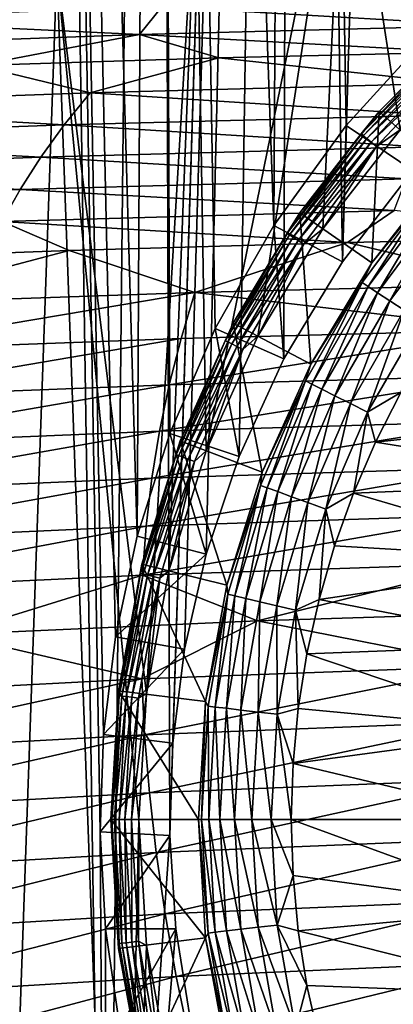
# Model space of a CAD drawing. Header units: metres. Extents: x -150 to 310, y -128 to 84.
# Tile 424 of 465: x 237.52 to 241.54, y 40.11 to 50.71. Entities that reach past the tile are written whole.
import ezdxf

# ---------------------------------------------------------------- set-up
doc = ezdxf.new("R2010")
doc.units = ezdxf.units.M
doc.layers.add('solid_26009703_SW0001_01', color=7, linetype='CONTINUOUS')

msp = doc.modelspace()

# ---------------------------------------------------------------- linework, layer by layer
at = {"layer": 'solid_26009703_SW0001_01'}
for points in [[(237.226669, 32.099998, 11.217721), (237.657089, 84.099998, 11.689745), (236.466843, 84.099998, 10.287792)], [(237.226669, 32.099998, -11.217721), (236.466843, 84.099998, -10.287792), (237.657089, 84.099998, -11.689745)], [(238.44928, 32.099998, 12.473018), (237.657089, 84.099998, 11.689745), (237.226669, 32.099998, 11.217721)], [(237.226669, 32.099998, -11.217721), (237.657089, 84.099998, -11.689745), (238.44928, 32.099998, -12.473018)], [(238.781494, 45.152454, 12.772822), (238.995682, 84.099998, 12.957369), (237.657089, 84.099998, 11.689745)], [(238.385468, 41.969818, 12.413801), (237.657089, 84.099998, 11.689745), (238.44928, 32.099998, 12.473018)], [(238.54866, 44.069912, 12.564504), (238.781494, 45.152454, 12.772822), (237.657089, 84.099998, 11.689745)], [(238.418976, 43.015354, 12.445072), (238.54866, 44.069912, 12.564504), (237.657089, 84.099998, 11.689745)], [(238.385468, 41.969818, 12.413801), (238.418976, 43.015354, 12.445072), (237.657089, 84.099998, 11.689745)], [(238.44928, 32.099998, -12.473018), (237.657089, 84.099998, -11.689745), (238.995682, 84.099998, -12.957369)], [(239.13504, 41.92757, -13.074885), (238.44928, 32.099998, -12.473018), (238.995682, 84.099998, -12.957369)], [(238.781494, 45.152454, 12.772822), (239.134201, 46.256157, 13.074194), (238.995682, 84.099998, 12.957369)], [(240.254623, 48.498405, 13.92938), (240.458694, 84.099998, 14.069586), (238.995682, 84.099998, 12.957369)], [(239.624725, 47.388805, 13.466767), (240.254623, 48.498405, 13.92938), (238.995682, 84.099998, 12.957369)], [(239.134201, 46.256157, 13.074194), (239.624725, 47.388805, 13.466767), (238.995682, 84.099998, 12.957369)], [(239.13504, 41.92757, -13.074885), (238.995682, 84.099998, -12.957369), (240.458694, 84.099998, -14.069586)], [(239.165955, 42.924473, -13.100519), (239.13504, 41.92757, -13.074885), (240.458694, 84.099998, -14.069586)], [(239.294235, 43.935467, -13.205546), (239.165955, 42.924473, -13.100519), (240.458694, 84.099998, -14.069586)], [(239.526749, 44.960007, -13.390701), (239.294235, 43.935467, -13.205546), (240.458694, 84.099998, -14.069586)], [(239.881561, 46.009544, -13.660788), (239.526749, 44.960007, -13.390701), (240.458694, 84.099998, -14.069586)], [(240.364746, 47.061981, -14.00578), (239.881561, 46.009544, -13.660788), (240.458694, 84.099998, -14.069586)], [(240.254623, 48.498405, 13.92938), (241.034698, 49.575924, 14.443797), (240.458694, 84.099998, 14.069586)], [(240.995743, 48.106419, -14.419549), (240.364746, 47.061981, -14.00578), (240.458694, 84.099998, -14.069586)], [(241.921249, 50.54818, 14.95773), (242.038635, 84.099998, 15.020418), (240.458694, 84.099998, 14.069586)], [(241.034698, 49.575924, 14.443797), (241.921249, 50.54818, 14.95773), (240.458694, 84.099998, 14.069586)], [(240.995743, 48.106419, -14.419549), (240.458694, 84.099998, -14.069586), (242.038635, 84.099998, -15.020418)], [(241.751877, 49.091465, -14.865012), (240.995743, 48.106419, -14.419549), (242.038635, 84.099998, -15.020418)], [(241.02095, 53.39463, 20), (242.704834, 54.211952, 20), (241.617172, 49.527489, 20)], [(239.42186, 52.408722, 20), (241.02095, 53.39463, 20), (239.527969, 46.071949, 20)], [(241.02095, 53.39463, 20), (240.083435, 47.305344, 20), (239.527969, 46.071949, 20)], [(241.02095, 53.39463, 20), (240.78212, 48.461334, 20), (240.083435, 47.305344, 20)], [(241.02095, 53.39463, 20), (241.617172, 49.527489, 20), (240.78212, 48.461334, 20)], [(237.91925, 51.259144, 20), (239.42186, 52.408722, 20), (238.882263, 43.453545, 20)], [(239.42186, 52.408722, 20), (239.125443, 44.779343, 20), (238.882263, 43.453545, 20)], [(239.42186, 52.408722, 20), (239.527969, 46.071949, 20), (239.125443, 44.779343, 20)], [(236.541367, 49.969318, 20), (237.91925, 51.259144, 20), (237.301361, 33.821472, 20)], [(237.512634, 51.123127, 20.014759), (237.91925, 51.259144, 20), (236.541367, 49.969318, 20)], [(237.91925, 51.259144, 20), (238.59613, 32.629078, 20), (237.301361, 33.821472, 20)], [(238.882263, 43.453545, 20), (238.800003, 42.099998, 20), (237.91925, 51.259144, 20)], [(237.91925, 51.259144, 20), (238.800003, 42.099998, 20), (238.59613, 32.629078, 20)], [(242.698868, 50.952301, 169.559036), (239.047943, 50.853508, 169.149002), (242.539856, 50.651466, 171.175507)], [(239.047943, 50.853508, 169.149002), (235.396606, 50.715168, 168.574875), (238.809677, 50.553551, 170.752548)], [(239.047943, 50.853508, 169.149002), (238.809677, 50.553551, 170.752548), (242.539856, 50.651466, 171.175507)], [(235.396606, 50.715168, 168.574875), (235.079361, 50.416451, 170.16037), (238.809677, 50.553551, 170.752548)], [(242.374084, 50.707874, 19.700001), (242.37413, 50.707905, 18), (241.39209, 49.725876, 18)], [(242.098785, 49.099869, -9.0349), (241.39209, 49.725876, 18), (242.37413, 50.707905, 18)], [(241.39212, 49.72591, 19.700001), (242.374084, 50.707874, 19.700001), (241.39209, 49.725876, 18)], [(242.115173, 50.45742, 19.777342), (242.374084, 50.707874, 19.700001), (241.39212, 49.72591, 19.700001)], [(242.539856, 50.651466, 171.175507), (238.809677, 50.553551, 170.752548), (242.26503, 50.365402, 172.656036)], [(238.809677, 50.553551, 170.752548), (235.079361, 50.416451, 170.16037), (237.058289, 50.219437, 172.015839)], [(238.809677, 50.553551, 170.752548), (237.058289, 50.219437, 172.015839), (239.66481, 50.301697, 172.376633)], [(238.809677, 50.553551, 170.752548), (239.66481, 50.301697, 172.376633), (242.26503, 50.365402, 172.656036)], [(241.751877, 49.091465, -14.865012), (241.921249, 50.54818, 14.95773), (241.034698, 49.575924, 14.443797)], [(242.184601, 50.028896, 174.412796), (242.26503, 50.365402, 172.656036), (239.66481, 50.301697, 172.376633)], [(241.198257, 49.485538, 19.777342), (242.115173, 50.45742, 19.777342), (241.39212, 49.72591, 19.700001)], [(242.135727, 50.435646, 19.849796), (242.115173, 50.45742, 19.777342), (241.198257, 49.485538, 19.777342)], [(241.221191, 49.466297, 19.849796), (242.135727, 50.435646, 19.849796), (241.198257, 49.485538, 19.777342)], [(242.168442, 50.400967, 19.912022), (242.135727, 50.435646, 19.849796), (241.221191, 49.466297, 19.849796)], [(241.257721, 49.43565, 19.912022), (242.168442, 50.400967, 19.912022), (241.221191, 49.466297, 19.849796)], [(242.211105, 50.35574, 19.959768), (242.168442, 50.400967, 19.912022), (241.257721, 49.43565, 19.912022)], [(238.277328, 49.927586, 173.984894), (239.66481, 50.301697, 172.376633), (237.058289, 50.219437, 172.015839)], [(238.277328, 49.927586, 173.984894), (242.184601, 50.028896, 174.412796), (239.66481, 50.301697, 172.376633)], [(241.305344, 49.395683, 19.959768), (242.211105, 50.35574, 19.959768), (241.257721, 49.43565, 19.912022)], [(241.305344, 49.395683, 19.959768), (242.260803, 50.303062, 19.989779), (242.211105, 50.35574, 19.959768)], [(241.305344, 49.395683, 19.959768), (241.360825, 49.349133, 19.989779), (242.260803, 50.303062, 19.989779)], [(241.617172, 49.527489, 20), (242.260803, 50.303062, 19.989779), (241.360825, 49.349133, 19.989779)], [(234.370529, 49.785786, 173.385803), (238.277328, 49.927586, 173.984894), (237.058289, 50.219437, 172.015839)], [(241.998291, 49.686729, 176.137833), (242.184601, 50.028896, 174.412796), (238.277328, 49.927586, 173.984894)], [(237.998154, 49.581814, 175.716003), (238.277328, 49.927586, 173.984894), (234.370529, 49.785786, 173.385803)], [(237.998154, 49.581814, 175.716003), (241.998291, 49.686729, 176.137833), (238.277328, 49.927586, 173.984894)], [(233.998825, 49.43499, 175.125427), (237.998154, 49.581814, 175.716003), (234.370529, 49.785786, 173.385803)], [(240.53569, 48.632744, 19.700001), (241.39209, 49.725876, 18), (240.535614, 48.632648, 18)], [(241.312653, 48.096447, -9.0349), (240.535614, 48.632648, 18), (241.39209, 49.725876, 18)], [(240.53569, 48.632744, 19.700001), (241.39212, 49.72591, 19.700001), (241.39209, 49.725876, 18)], [(241.198257, 49.485538, 19.777342), (241.39212, 49.72591, 19.700001), (240.53569, 48.632744, 19.700001)], [(242.098785, 49.099869, -9.0349), (241.312653, 48.096447, -9.0349), (241.39209, 49.725876, 18)], [(241.82988, 49.343307, 177.83519), (241.998291, 49.686729, 176.137833), (237.998154, 49.581814, 175.716003)], [(237.745819, 49.23428, 177.422684), (237.998154, 49.581814, 175.716003), (233.998825, 49.43499, 175.125427)], [(237.745819, 49.23428, 177.422684), (241.82988, 49.343307, 177.83519), (237.998154, 49.581814, 175.716003)], [(240.995743, 48.106419, -14.419549), (241.034698, 49.575924, 14.443797), (240.254623, 48.498405, 13.92938)], [(240.78212, 48.461334, 20), (241.617172, 49.527489, 20), (241.360825, 49.349133, 19.989779)], [(241.751877, 49.091465, -14.865012), (241.034698, 49.575924, 14.443797), (240.995743, 48.106419, -14.419549)], [(233.662872, 49.081726, 176.845184), (237.745819, 49.23428, 177.422684), (233.998825, 49.43499, 175.125427)], [(240.40036, 48.41378, 19.777342), (241.198257, 49.485538, 19.777342), (240.53569, 48.632744, 19.700001)], [(241.221191, 49.466297, 19.849796), (241.198257, 49.485538, 19.777342), (240.40036, 48.41378, 19.777342)], [(240.425369, 48.397331, 19.849796), (241.221191, 49.466297, 19.849796), (240.40036, 48.41378, 19.777342)], [(241.257721, 49.43565, 19.912022), (241.221191, 49.466297, 19.849796), (240.425369, 48.397331, 19.849796)], [(240.46521, 48.371132, 19.912022), (241.257721, 49.43565, 19.912022), (240.425369, 48.397331, 19.849796)], [(241.305344, 49.395683, 19.959768), (241.257721, 49.43565, 19.912022), (240.46521, 48.371132, 19.912022)], [(241.680634, 49.00016, 179.499496), (241.82988, 49.343307, 177.83519), (237.745819, 49.23428, 177.422684)], [(240.517151, 48.336964, 19.959768), (241.305344, 49.395683, 19.959768), (240.46521, 48.371132, 19.912022)], [(240.517151, 48.336964, 19.959768), (241.360825, 49.349133, 19.989779), (241.305344, 49.395683, 19.959768)], [(240.517151, 48.336964, 19.959768), (240.577667, 48.297169, 19.989779), (241.360825, 49.349133, 19.989779)], [(240.78212, 48.461334, 20), (241.360825, 49.349133, 19.989779), (240.577667, 48.297169, 19.989779)], [(237.522202, 48.886517, 179.099594), (237.745819, 49.23428, 177.422684), (233.662872, 49.081726, 176.845184)], [(237.522202, 48.886517, 179.099594), (241.680634, 49.00016, 179.499496), (237.745819, 49.23428, 177.422684)], [(241.937866, 48.864929, -9.251587), (241.312653, 48.096447, -9.0349), (242.098785, 49.099869, -9.0349)], [(233.365219, 48.727528, 178.539749), (237.522202, 48.886517, 179.099594), (233.662872, 49.081726, 176.845184)], [(241.551422, 48.65881, 181.125366), (241.680634, 49.00016, 179.499496), (237.522202, 48.886517, 179.099594)], [(237.328644, 48.540039, 180.741318), (237.522202, 48.886517, 179.099594), (233.365219, 48.727528, 178.539749)], [(237.328644, 48.540039, 180.741318), (241.551422, 48.65881, 181.125366), (237.522202, 48.886517, 179.099594)], [(241.207016, 47.883232, -9.251587), (241.312653, 48.096447, -9.0349), (241.937866, 48.864929, -9.251587)], [(241.207016, 47.883232, -9.251587), (241.937866, 48.864929, -9.251587), (241.272247, 47.840336, -9.456406)], [(241.937866, 48.864929, -9.251587), (241.997665, 48.814754, -9.456406), (241.272247, 47.840336, -9.456406)], [(241.272247, 47.840336, -9.456406), (241.997665, 48.814754, -9.456406), (241.373184, 47.773949, -9.639297)], [(241.997665, 48.814754, -9.456406), (242.09021, 48.737095, -9.639297), (241.373184, 47.773949, -9.639297)], [(241.373184, 47.773949, -9.639297), (242.09021, 48.737095, -9.639297), (241.50499, 47.68726, -9.791473)], [(242.09021, 48.737095, -9.639297), (242.21106, 48.635693, -9.791473), (241.50499, 47.68726, -9.791473)], [(241.048584, 48.313042, 182.672043), (241.551422, 48.65881, 181.125366), (237.328644, 48.540039, 180.741318)], [(239.817261, 47.444317, 19.700001), (240.53569, 48.632744, 19.700001), (239.817276, 47.44434, 18)], [(240.40036, 48.41378, 19.777342), (240.53569, 48.632744, 19.700001), (239.817261, 47.444317, 19.700001)], [(240.53569, 48.632744, 19.700001), (240.535614, 48.632648, 18), (239.817276, 47.44434, 18)], [(240.653198, 47.005581, -9.0349), (239.817276, 47.44434, 18), (240.535614, 48.632648, 18)], [(241.312653, 48.096447, -9.0349), (240.653198, 47.005581, -9.0349), (240.535614, 48.632648, 18)], [(241.048584, 48.313042, 182.672043), (244.039261, 48.373714, 182.849991), (241.551422, 48.65881, 181.125366)], [(241.50499, 47.68726, -9.791473), (242.21106, 48.635693, -9.791473), (241.661316, 47.584435, -9.905623)], [(235.05188, 48.11816, 182.099915), (238.051834, 48.227867, 182.422073), (237.328644, 48.540039, 180.741318)], [(238.051834, 48.227867, 182.422073), (241.048584, 48.313042, 182.672043), (237.328644, 48.540039, 180.741318)], [(240.364746, 47.061981, -14.00578), (240.254623, 48.498405, 13.92938), (239.624725, 47.388805, 13.466767)], [(240.083435, 47.305344, 20), (240.78212, 48.461334, 20), (240.577667, 48.297169, 19.989779)], [(240.995743, 48.106419, -14.419549), (240.254623, 48.498405, 13.92938), (240.364746, 47.061981, -14.00578)], [(239.732285, 47.256638, 19.777342), (240.40036, 48.41378, 19.777342), (239.817261, 47.444317, 19.700001)], [(240.425369, 48.397331, 19.849796), (240.40036, 48.41378, 19.777342), (239.732285, 47.256638, 19.777342)], [(239.759033, 47.243206, 19.849796), (240.425369, 48.397331, 19.849796), (239.732285, 47.256638, 19.777342)], [(240.46521, 48.371132, 19.912022), (240.425369, 48.397331, 19.849796), (239.759033, 47.243206, 19.849796)], [(239.801651, 47.221806, 19.912022), (240.46521, 48.371132, 19.912022), (239.759033, 47.243206, 19.849796)], [(240.517151, 48.336964, 19.959768), (240.46521, 48.371132, 19.912022), (239.801651, 47.221806, 19.912022)], [(242.935684, 47.864292, 185.057663), (244.039261, 48.373714, 182.849991), (241.048584, 48.313042, 182.672043)], [(239.404663, 47.776142, 184.83815), (241.048584, 48.313042, 182.672043), (238.051834, 48.227867, 182.422073)], [(239.404663, 47.776142, 184.83815), (242.935684, 47.864292, 185.057663), (241.048584, 48.313042, 182.672043)], [(239.857208, 47.193901, 19.959768), (240.517151, 48.336964, 19.959768), (239.801651, 47.221806, 19.912022)], [(239.857208, 47.193901, 19.959768), (240.577667, 48.297169, 19.989779), (240.517151, 48.336964, 19.959768)], [(239.857208, 47.193901, 19.959768), (239.921921, 47.1614, 19.989779), (240.577667, 48.297169, 19.989779)], [(240.083435, 47.305344, 20), (240.577667, 48.297169, 19.989779), (239.921921, 47.1614, 19.989779)], [(235.874954, 47.652832, 184.530838), (238.051834, 48.227867, 182.422073), (235.05188, 48.11816, 182.099915)], [(235.874954, 47.652832, 184.530838), (239.404663, 47.776142, 184.83815), (238.051834, 48.227867, 182.422073)], [(241.207016, 47.883232, -9.251587), (240.653198, 47.005581, -9.0349), (241.312653, 48.096447, -9.0349)], [(242.836853, 47.374329, 187.255219), (242.935684, 47.864292, 185.057663), (239.404663, 47.776142, 184.83815)], [(240.595078, 46.823326, -9.251587), (240.653198, 47.005581, -9.0349), (241.207016, 47.883232, -9.251587)], [(240.595078, 46.823326, -9.251587), (241.207016, 47.883232, -9.251587), (240.664841, 46.788292, -9.456406)], [(241.207016, 47.883232, -9.251587), (241.272247, 47.840336, -9.456406), (240.664841, 46.788292, -9.456406)], [(240.664841, 46.788292, -9.456406), (241.272247, 47.840336, -9.456406), (240.772812, 46.73407, -9.639297)], [(241.272247, 47.840336, -9.456406), (241.373184, 47.773949, -9.639297), (240.772812, 46.73407, -9.639297)], [(235.677811, 47.147713, 186.78598), (239.404663, 47.776142, 184.83815), (235.874954, 47.652832, 184.530838)], [(235.677811, 47.147713, 186.78598), (239.256577, 47.279858, 187.059692), (239.404663, 47.776142, 184.83815)], [(239.256577, 47.279858, 187.059692), (242.836853, 47.374329, 187.255219), (239.404663, 47.776142, 184.83815)], [(240.772812, 46.73407, -9.639297), (241.373184, 47.773949, -9.639297), (240.913788, 46.663269, -9.791473)], [(241.373184, 47.773949, -9.639297), (241.50499, 47.68726, -9.791473), (240.913788, 46.663269, -9.791473)], [(240.913788, 46.663269, -9.791473), (241.50499, 47.68726, -9.791473), (241.080994, 46.579288, -9.905623)], [(241.50499, 47.68726, -9.791473), (241.661316, 47.584435, -9.905623), (241.080994, 46.579288, -9.905623)], [(241.080994, 46.579288, -9.905623), (241.661316, 47.584435, -9.905623), (241.266418, 46.486168, -9.976264)], [(241.661316, 47.584435, -9.905623), (241.834686, 47.470413, -9.976264), (241.266418, 46.486168, -9.976264)], [(239.247314, 46.177956, 19.700001), (239.817261, 47.444317, 19.700001), (239.24736, 46.17807, 18)], [(239.732285, 47.256638, 19.777342), (239.817261, 47.444317, 19.700001), (239.247314, 46.177956, 19.700001)], [(239.817261, 47.444317, 19.700001), (239.817276, 47.44434, 18), (239.24736, 46.17807, 18)], [(240.130035, 45.843182, -9.0349), (239.24736, 46.17807, 18), (239.817276, 47.44434, 18)], [(240.653198, 47.005581, -9.0349), (240.130035, 45.843182, -9.0349), (239.817276, 47.44434, 18)], [(241.266418, 46.486168, -9.976264), (241.834686, 47.470413, -9.976264), (241.623566, 46.699455, -10)], [(239.129074, 46.7831, 189.235413), (242.836853, 47.374329, 187.255219), (239.256577, 47.279858, 187.059692)], [(239.129074, 46.7831, 189.235413), (242.75174, 46.884106, 189.405045), (242.836853, 47.374329, 187.255219)], [(239.881561, 46.009544, -13.660788), (239.624725, 47.388805, 13.466767), (239.134201, 46.256157, 13.074194)], [(239.527969, 46.071949, 20), (240.083435, 47.305344, 20), (239.921921, 47.1614, 19.989779)], [(240.364746, 47.061981, -14.00578), (239.624725, 47.388805, 13.466767), (239.881561, 46.009544, -13.660788)], [(235.508087, 46.641819, 188.99794), (239.256577, 47.279858, 187.059692), (235.677811, 47.147713, 186.78598)], [(235.508087, 46.641819, 188.99794), (239.129074, 46.7831, 189.235413), (239.256577, 47.279858, 187.059692)], [(239.203064, 46.029762, 19.777342), (239.732285, 47.256638, 19.777342), (239.247314, 46.177956, 19.700001)], [(239.759033, 47.243206, 19.849796), (239.732285, 47.256638, 19.777342), (239.203064, 46.029762, 19.777342)], [(239.231186, 46.019524, 19.849796), (239.759033, 47.243206, 19.849796), (239.203064, 46.029762, 19.777342)], [(239.801651, 47.221806, 19.912022), (239.759033, 47.243206, 19.849796), (239.231186, 46.019524, 19.849796)], [(239.276001, 46.003216, 19.912022), (239.801651, 47.221806, 19.912022), (239.231186, 46.019524, 19.849796)], [(239.857208, 47.193901, 19.959768), (239.801651, 47.221806, 19.912022), (239.276001, 46.003216, 19.912022)], [(239.334427, 45.981953, 19.959768), (239.857208, 47.193901, 19.959768), (239.276001, 46.003216, 19.912022)], [(239.334427, 45.981953, 19.959768), (239.921921, 47.1614, 19.989779), (239.857208, 47.193901, 19.959768)], [(239.334427, 45.981953, 19.959768), (239.402481, 45.957184, 19.989779), (239.921921, 47.1614, 19.989779)], [(239.527969, 46.071949, 20), (239.921921, 47.1614, 19.989779), (239.402481, 45.957184, 19.989779)], [(240.595078, 46.823326, -9.251587), (240.130035, 45.843182, -9.0349), (240.653198, 47.005581, -9.0349)], [(239.023193, 46.283188, 191.380493), (242.75174, 46.884106, 189.405045), (239.129074, 46.7831, 189.235413)], [(239.023193, 46.283188, 191.380493), (242.681061, 46.390827, 191.522888), (242.75174, 46.884106, 189.405045)], [(235.367188, 46.132626, 191.181183), (239.129074, 46.7831, 189.235413), (235.508087, 46.641819, 188.99794)], [(235.367188, 46.132626, 191.181183), (239.023193, 46.283188, 191.380493), (239.129074, 46.7831, 189.235413)], [(240.110336, 45.699543, -9.251587), (240.130035, 45.843182, -9.0349), (240.595078, 46.823326, -9.251587)], [(240.110336, 45.699543, -9.251587), (240.595078, 46.823326, -9.251587), (240.183685, 45.672844, -9.456406)], [(240.595078, 46.823326, -9.251587), (240.664841, 46.788292, -9.456406), (240.183685, 45.672844, -9.456406)], [(240.183685, 45.672844, -9.456406), (240.664841, 46.788292, -9.456406), (240.297211, 45.631527, -9.639297)], [(240.664841, 46.788292, -9.456406), (240.772812, 46.73407, -9.639297), (240.297211, 45.631527, -9.639297)], [(240.297211, 45.631527, -9.639297), (240.772812, 46.73407, -9.639297), (240.44545, 45.577568, -9.791473)], [(240.772812, 46.73407, -9.639297), (240.913788, 46.663269, -9.791473), (240.44545, 45.577568, -9.791473)], [(240.44545, 45.577568, -9.791473), (240.913788, 46.663269, -9.791473), (240.621292, 45.513569, -9.905623)], [(240.913788, 46.663269, -9.791473), (241.080994, 46.579288, -9.905623), (240.621292, 45.513569, -9.905623)], [(241.266418, 46.486168, -9.976264), (241.623566, 46.699455, -10), (241.350723, 46.164009, -10)], [(244.569717, 46.51722, -10), (241.350723, 46.164009, -10), (241.623566, 46.699455, -10)], [(240.621292, 45.513569, -9.905623), (241.080994, 46.579288, -9.905623), (240.816269, 45.442604, -9.976264)], [(241.080994, 46.579288, -9.905623), (241.266418, 46.486168, -9.976264), (240.816269, 45.442604, -9.976264)], [(240.816269, 45.442604, -9.976264), (241.266418, 46.486168, -9.976264), (241.113525, 45.614769, -10)], [(241.266418, 46.486168, -9.976264), (241.350723, 46.164009, -10), (241.113525, 45.614769, -10)], [(244.569717, 46.51722, -10), (244.01918, 45.736515, -10), (241.350723, 46.164009, -10)], [(242.681061, 46.390827, 191.522888), (238.939804, 45.777241, 193.510147), (242.625381, 45.891499, 193.624496)], [(239.023193, 46.283188, 191.380493), (238.939804, 45.777241, 193.510147), (242.681061, 46.390827, 191.522888)], [(239.023193, 46.283188, 191.380493), (235.256241, 45.617416, 193.350067), (238.939804, 45.777241, 193.510147)], [(235.367188, 46.132626, 191.181183), (235.256241, 45.617416, 193.350067), (239.023193, 46.283188, 191.380493)], [(239.526749, 44.960007, -13.390701), (239.134201, 46.256157, 13.074194), (238.781494, 45.152454, 12.772822)], [(239.881561, 46.009544, -13.660788), (239.134201, 46.256157, 13.074194), (239.526749, 44.960007, -13.390701)], [(239.247314, 46.177956, 19.700001), (239.24736, 46.17807, 18), (238.834152, 44.852089, 18)], [(239.750809, 44.626198, -9.0349), (238.834152, 44.852089, 18), (239.24736, 46.17807, 18)], [(238.834167, 44.852131, 19.700001), (239.247314, 46.177956, 19.700001), (238.834152, 44.852089, 18)], [(239.203064, 46.029762, 19.777342), (239.247314, 46.177956, 19.700001), (238.834167, 44.852131, 19.700001)], [(240.130035, 45.843182, -9.0349), (239.750809, 44.626198, -9.0349), (239.24736, 46.17807, 18)], [(244.01918, 45.736515, -10), (241.113525, 45.614769, -10), (241.350723, 46.164009, -10)], [(238.819855, 44.749744, 19.777342), (239.203064, 46.029762, 19.777342), (238.834167, 44.852131, 19.700001)], [(239.231186, 46.019524, 19.849796), (239.203064, 46.029762, 19.777342), (238.819855, 44.749744, 19.777342)], [(238.848984, 44.74284, 19.849796), (239.231186, 46.019524, 19.849796), (238.819855, 44.749744, 19.777342)], [(239.276001, 46.003216, 19.912022), (239.231186, 46.019524, 19.849796), (238.848984, 44.74284, 19.849796)], [(239.125443, 44.779343, 20), (239.527969, 46.071949, 20), (239.402481, 45.957184, 19.989779)], [(238.89537, 44.731846, 19.912022), (239.276001, 46.003216, 19.912022), (238.848984, 44.74284, 19.849796)], [(239.334427, 45.981953, 19.959768), (239.276001, 46.003216, 19.912022), (238.89537, 44.731846, 19.912022)], [(238.955872, 44.717506, 19.959768), (239.334427, 45.981953, 19.959768), (238.89537, 44.731846, 19.912022)], [(238.955872, 44.717506, 19.959768), (239.402481, 45.957184, 19.989779), (239.334427, 45.981953, 19.959768)], [(238.955872, 44.717506, 19.959768), (239.026352, 44.700806, 19.989779), (239.402481, 45.957184, 19.989779)], [(239.125443, 44.779343, 20), (239.402481, 45.957184, 19.989779), (239.026352, 44.700806, 19.989779)], [(242.625381, 45.891499, 193.624496), (238.879089, 45.261574, 195.639328), (242.584839, 45.382301, 195.725433)], [(242.625381, 45.891499, 193.624496), (238.939804, 45.777241, 193.510147), (238.879089, 45.261574, 195.639328)], [(240.110336, 45.699543, -9.251587), (239.750809, 44.626198, -9.0349), (240.130035, 45.843182, -9.0349)], [(238.939804, 45.777241, 193.510147), (235.175522, 45.092705, 195.518829), (238.879089, 45.261574, 195.639328)], [(238.939804, 45.777241, 193.510147), (235.256241, 45.617416, 193.350067), (235.175522, 45.092705, 195.518829)], [(239.759323, 44.527084, -9.251587), (239.750809, 44.626198, -9.0349), (240.110336, 45.699543, -9.251587)], [(239.759323, 44.527084, -9.251587), (240.110336, 45.699543, -9.251587), (239.835281, 44.509083, -9.456406)], [(240.110336, 45.699543, -9.251587), (240.183685, 45.672844, -9.456406), (239.835281, 44.509083, -9.456406)], [(244.01918, 45.736515, -10), (243.580139, 44.889889, -10), (241.113525, 45.614769, -10)], [(239.835281, 44.509083, -9.456406), (240.183685, 45.672844, -9.456406), (239.952835, 44.48122, -9.639297)], [(240.183685, 45.672844, -9.456406), (240.297211, 45.631527, -9.639297), (239.952835, 44.48122, -9.639297)], [(239.952835, 44.48122, -9.639297), (240.297211, 45.631527, -9.639297), (240.106339, 44.444839, -9.791473)], [(240.297211, 45.631527, -9.639297), (240.44545, 45.577568, -9.791473), (240.106339, 44.444839, -9.791473)], [(240.816269, 45.442604, -9.976264), (241.113525, 45.614769, -10), (240.910065, 45.047817, -10)], [(243.580139, 44.889889, -10), (240.910065, 45.047817, -10), (241.113525, 45.614769, -10)], [(240.106339, 44.444839, -9.791473), (240.44545, 45.577568, -9.791473), (240.288422, 44.401688, -9.905623)], [(240.44545, 45.577568, -9.791473), (240.621292, 45.513569, -9.905623), (240.288422, 44.401688, -9.905623)], [(240.288422, 44.401688, -9.905623), (240.621292, 45.513569, -9.905623), (240.490326, 44.353836, -9.976264)], [(240.621292, 45.513569, -9.905623), (240.816269, 45.442604, -9.976264), (240.490326, 44.353836, -9.976264)], [(242.584839, 45.382301, 195.725433), (238.841034, 44.732311, 197.78302), (242.559387, 44.859215, 197.841202)], [(242.584839, 45.382301, 195.725433), (238.879089, 45.261574, 195.639328), (238.841034, 44.732311, 197.78302)], [(240.490326, 44.353836, -9.976264), (240.816269, 45.442604, -9.976264), (240.742203, 44.469612, -10)], [(240.816269, 45.442604, -9.976264), (240.910065, 45.047817, -10), (240.742203, 44.469612, -10)], [(238.879089, 45.261574, 195.639328), (235.124954, 44.554798, 197.701614), (238.841034, 44.732311, 197.78302)], [(238.879089, 45.261574, 195.639328), (235.175522, 45.092705, 195.518829), (235.124954, 44.554798, 197.701614)], [(239.526749, 44.960007, -13.390701), (238.781494, 45.152454, 12.772822), (238.54866, 44.069912, 12.564504)], [(239.526749, 44.960007, -13.390701), (238.54866, 44.069912, 12.564504), (239.294235, 43.935467, -13.205546)], [(243.580139, 44.889889, -10), (240.742203, 44.469612, -10), (240.910065, 45.047817, -10)], [(238.583847, 43.486172, 19.700001), (238.834152, 44.852089, 18), (238.583832, 43.486088, 18)], [(239.521042, 43.372375, -9.0349), (238.583832, 43.486088, 18), (238.834152, 44.852089, 18)], [(238.583847, 43.486172, 19.700001), (238.834167, 44.852131, 19.700001), (238.834152, 44.852089, 18)], [(238.819855, 44.749744, 19.777342), (238.834167, 44.852131, 19.700001), (238.583847, 43.486172, 19.700001)], [(239.750809, 44.626198, -9.0349), (239.521042, 43.372375, -9.0349), (238.834152, 44.852089, 18)], [(242.559387, 44.859215, 197.841202), (238.841034, 44.732311, 197.78302), (240.081375, 44.240108, 199.952805)], [(242.559387, 44.859215, 197.841202), (240.081375, 44.240108, 199.952805), (243.387955, 44.344627, 199.977509)], [(243.580139, 44.889889, -10), (243.259415, 43.987301, -10), (240.742203, 44.469612, -10)], [(238.58783, 43.433891, 19.777342), (238.819855, 44.749744, 19.777342), (238.583847, 43.486172, 19.700001)], [(238.848984, 44.74284, 19.849796), (238.819855, 44.749744, 19.777342), (238.58783, 43.433891, 19.777342)], [(238.617569, 43.430416, 19.849796), (238.848984, 44.74284, 19.849796), (238.58783, 43.433891, 19.777342)], [(238.89537, 44.731846, 19.912022), (238.848984, 44.74284, 19.849796), (238.617569, 43.430416, 19.849796)], [(238.882263, 43.453545, 20), (239.125443, 44.779343, 20), (239.026352, 44.700806, 19.989779)], [(238.841034, 44.732311, 197.78302), (235.124954, 44.554798, 197.701614), (236.775162, 44.0938, 199.918213)], [(238.841034, 44.732311, 197.78302), (236.775162, 44.0938, 199.918213), (240.081375, 44.240108, 199.952805)], [(238.664917, 43.424881, 19.912022), (238.89537, 44.731846, 19.912022), (238.617569, 43.430416, 19.849796)], [(238.955872, 44.717506, 19.959768), (238.89537, 44.731846, 19.912022), (238.664917, 43.424881, 19.912022)], [(238.726685, 43.417664, 19.959768), (238.955872, 44.717506, 19.959768), (238.664917, 43.424881, 19.912022)], [(238.726685, 43.417664, 19.959768), (239.026352, 44.700806, 19.989779), (238.955872, 44.717506, 19.959768)], [(238.726685, 43.417664, 19.959768), (238.798615, 43.409256, 19.989779), (239.026352, 44.700806, 19.989779)], [(238.882263, 43.453545, 20), (239.026352, 44.700806, 19.989779), (238.798615, 43.409256, 19.989779)], [(239.759323, 44.527084, -9.251587), (239.521042, 43.372375, -9.0349), (239.750809, 44.626198, -9.0349)], [(239.546799, 43.321804, -9.251587), (239.521042, 43.372375, -9.0349), (239.759323, 44.527084, -9.251587)], [(239.546799, 43.321804, -9.251587), (239.759323, 44.527084, -9.251587), (239.624329, 43.31274, -9.456406)], [(239.759323, 44.527084, -9.251587), (239.835281, 44.509083, -9.456406), (239.624329, 43.31274, -9.456406)], [(239.624329, 43.31274, -9.456406), (239.835281, 44.509083, -9.456406), (239.744324, 43.298717, -9.639297)], [(239.835281, 44.509083, -9.456406), (239.952835, 44.48122, -9.639297), (239.744324, 43.298717, -9.639297)], [(239.744324, 43.298717, -9.639297), (239.952835, 44.48122, -9.639297), (239.901016, 43.280403, -9.791473)], [(239.952835, 44.48122, -9.639297), (240.106339, 44.444839, -9.791473), (239.901016, 43.280403, -9.791473)], [(239.901016, 43.280403, -9.791473), (240.106339, 44.444839, -9.791473), (240.086868, 43.258678, -9.905623)], [(240.106339, 44.444839, -9.791473), (240.288422, 44.401688, -9.905623), (240.086868, 43.258678, -9.905623)], [(240.490326, 44.353836, -9.976264), (240.742203, 44.469612, -10), (240.611984, 43.88694, -10)], [(243.259415, 43.987301, -10), (240.611984, 43.88694, -10), (240.742203, 44.469612, -10)], [(243.387955, 44.344627, 199.977509), (240.081375, 44.240108, 199.952805), (242.553894, 43.752438, 202.159012)], [(240.086868, 43.258678, -9.905623), (240.288422, 44.401688, -9.905623), (240.292969, 43.234589, -9.976264)], [(240.288422, 44.401688, -9.905623), (240.490326, 44.353836, -9.976264), (240.292969, 43.234589, -9.976264)], [(240.292969, 43.234589, -9.976264), (240.490326, 44.353836, -9.976264), (240.518997, 43.2985, -10)], [(240.490326, 44.353836, -9.976264), (240.611984, 43.88694, -10), (240.518997, 43.2985, -10)], [(240.081375, 44.240108, 199.952805), (236.775162, 44.0938, 199.918213), (238.832947, 43.614624, 202.154053)], [(240.081375, 44.240108, 199.952805), (238.832947, 43.614624, 202.154053), (242.553894, 43.752438, 202.159012)], [(236.775162, 44.0938, 199.918213), (235.114487, 43.421833, 202.147156), (238.832947, 43.614624, 202.154053)], [(239.294235, 43.935467, -13.205546), (238.54866, 44.069912, 12.564504), (238.418976, 43.015354, 12.445072)], [(239.294235, 43.935467, -13.205546), (238.418976, 43.015354, 12.445072), (239.165955, 42.924473, -13.100519)], [(243.259415, 43.987301, -10), (243.066071, 43.057434, -10), (240.611984, 43.88694, -10)], [(243.066071, 43.057434, -10), (240.518997, 43.2985, -10), (240.611984, 43.88694, -10)], [(242.553894, 43.752438, 202.159012), (238.832947, 43.614624, 202.154053), (238.862671, 43.013165, 204.375931)], [(242.553894, 43.752438, 202.159012), (238.862671, 43.013165, 204.375931), (242.573669, 43.155624, 204.354797)], [(238.832947, 43.614624, 202.154053), (235.114487, 43.421833, 202.147156), (235.154251, 42.813877, 204.405533)], [(238.832947, 43.614624, 202.154053), (235.154251, 42.813877, 204.405533), (238.862671, 43.013165, 204.375931)], [(238.583847, 43.486172, 19.700001), (238.5, 42.099998, 18), (238.5, 42.099998, 19.700001)], [(238.58783, 43.433891, 19.777342), (238.583847, 43.486172, 19.700001), (238.5, 42.099998, 19.700001)], [(238.583847, 43.486172, 19.700001), (238.583832, 43.486088, 18), (238.5, 42.099998, 18)], [(239.444077, 42.099998, -9.0349), (238.5, 42.099998, 18), (238.583832, 43.486088, 18)], [(239.521042, 43.372375, -9.0349), (239.444077, 42.099998, -9.0349), (238.583832, 43.486088, 18)], [(238.510147, 42.099998, 19.777342), (238.58783, 43.433891, 19.777342), (238.5, 42.099998, 19.700001)], [(238.617569, 43.430416, 19.849796), (238.58783, 43.433891, 19.777342), (238.510147, 42.099998, 19.777342)], [(238.617569, 43.430416, 19.849796), (238.510147, 42.099998, 19.777342), (238.54007, 42.099998, 19.849796)], [(238.664917, 43.424881, 19.912022), (238.617569, 43.430416, 19.849796), (238.54007, 42.099998, 19.849796)], [(238.664917, 43.424881, 19.912022), (238.54007, 42.099998, 19.849796), (238.587753, 42.099998, 19.912022)], [(238.726685, 43.417664, 19.959768), (238.664917, 43.424881, 19.912022), (238.587753, 42.099998, 19.912022)], [(238.726685, 43.417664, 19.959768), (238.587753, 42.099998, 19.912022), (238.649933, 42.099998, 19.959768)], [(238.726685, 43.417664, 19.959768), (238.649933, 42.099998, 19.959768), (238.798615, 43.409256, 19.989779)], [(238.649933, 42.099998, 19.959768), (238.722351, 42.099998, 19.989779), (238.798615, 43.409256, 19.989779)], [(238.882263, 43.453545, 20), (238.722351, 42.099998, 19.989779), (238.800003, 42.099998, 20)], [(238.882263, 43.453545, 20), (238.798615, 43.409256, 19.989779), (238.722351, 42.099998, 19.989779)], [(239.475632, 42.099998, -9.251587), (239.444077, 42.099998, -9.0349), (239.521042, 43.372375, -9.0349)], [(239.546799, 43.321804, -9.251587), (239.475632, 42.099998, -9.251587), (239.521042, 43.372375, -9.0349)], [(239.546799, 43.321804, -9.251587), (239.553696, 42.099998, -9.456406), (239.475632, 42.099998, -9.251587)], [(239.546799, 43.321804, -9.251587), (239.624329, 43.31274, -9.456406), (239.553696, 42.099998, -9.456406)], [(239.624329, 43.31274, -9.456406), (239.674515, 42.099998, -9.639297), (239.553696, 42.099998, -9.456406)], [(239.624329, 43.31274, -9.456406), (239.744324, 43.298717, -9.639297), (239.674515, 42.099998, -9.639297)], [(239.744324, 43.298717, -9.639297), (239.83226, 42.099998, -9.791473), (239.674515, 42.099998, -9.639297)], [(239.744324, 43.298717, -9.639297), (239.901016, 43.280403, -9.791473), (239.83226, 42.099998, -9.791473)], [(239.901016, 43.280403, -9.791473), (240.019394, 42.099998, -9.905623), (239.83226, 42.099998, -9.791473)], [(239.901016, 43.280403, -9.791473), (240.086868, 43.258678, -9.905623), (240.019394, 42.099998, -9.905623)], [(240.086868, 43.258678, -9.905623), (240.226883, 42.099998, -9.976264), (240.019394, 42.099998, -9.905623)], [(240.086868, 43.258678, -9.905623), (240.292969, 43.234589, -9.976264), (240.226883, 42.099998, -9.976264)], [(240.292969, 43.234589, -9.976264), (240.518997, 43.2985, -10), (240.46283, 42.702854, -10)], [(243.066071, 43.057434, -10), (240.46283, 42.702854, -10), (240.518997, 43.2985, -10)], [(242.573669, 43.155624, 204.354797), (238.862671, 43.013165, 204.375931), (238.914734, 42.388863, 206.600937)], [(242.573669, 43.155624, 204.354797), (238.914734, 42.388863, 206.600937), (242.608353, 42.535446, 206.554047)], [(240.292969, 43.234589, -9.976264), (240.443466, 42.099998, -10), (240.226883, 42.099998, -9.976264)], [(240.292969, 43.234589, -9.976264), (240.46283, 42.702854, -10), (240.443466, 42.099998, -10)], [(243.066071, 43.057434, -10), (243, 42.099998, -10), (240.46283, 42.702854, -10)], [(238.862671, 43.013165, 204.375931), (235.154251, 42.813877, 204.405533), (235.22377, 42.183792, 206.666595)], [(238.862671, 43.013165, 204.375931), (235.22377, 42.183792, 206.666595), (238.914734, 42.388863, 206.600937)], [(239.165955, 42.924473, -13.100519), (238.418976, 43.015354, 12.445072), (238.385468, 41.969818, 12.413801)], [(239.165955, 42.924473, -13.100519), (238.385468, 41.969818, 12.413801), (239.13504, 41.92757, -13.074885)], [(243, 42.099998, -10), (240.443466, 42.099998, -10), (240.46283, 42.702854, -10)], [(242.608353, 42.535446, 206.554047), (238.914734, 42.388863, 206.600937), (238.989105, 41.744926, 208.825775)], [(242.608353, 42.535446, 206.554047), (238.989105, 41.744926, 208.825775), (242.657898, 41.895176, 208.753418)], [(238.914734, 42.388863, 206.600937), (235.22377, 42.183792, 206.666595), (235.323013, 41.534721, 208.927109)], [(238.914734, 42.388863, 206.600937), (235.323013, 41.534721, 208.927109), (238.989105, 41.744926, 208.825775)], [(238.583832, 40.713913, 18), (238.5, 42.099998, 19.700001), (238.5, 42.099998, 18)], [(238.583847, 40.713829, 19.700001), (238.5, 42.099998, 19.700001), (238.583832, 40.713913, 18)], [(238.510147, 42.099998, 19.777342), (238.5, 42.099998, 19.700001), (238.583847, 40.713829, 19.700001)], [(239.521042, 40.827625, -9.0349), (238.5, 42.099998, 18), (239.444077, 42.099998, -9.0349)], [(239.521042, 40.827625, -9.0349), (238.583832, 40.713913, 18), (238.5, 42.099998, 18)], [(238.58783, 40.766109, 19.777342), (238.510147, 42.099998, 19.777342), (238.583847, 40.713829, 19.700001)], [(238.58783, 40.766109, 19.777342), (238.54007, 42.099998, 19.849796), (238.510147, 42.099998, 19.777342)], [(238.617569, 40.769585, 19.849796), (238.587753, 42.099998, 19.912022), (238.54007, 42.099998, 19.849796)], [(238.617569, 40.769585, 19.849796), (238.54007, 42.099998, 19.849796), (238.58783, 40.766109, 19.777342)], [(238.664917, 40.77512, 19.912022), (238.649933, 42.099998, 19.959768), (238.587753, 42.099998, 19.912022)], [(238.664917, 40.77512, 19.912022), (238.587753, 42.099998, 19.912022), (238.617569, 40.769585, 19.849796)], [(238.59613, 32.629078, 20), (238.800003, 42.099998, 20), (238.882263, 40.746456, 20)], [(238.726685, 40.782337, 19.959768), (238.722351, 42.099998, 19.989779), (238.649933, 42.099998, 19.959768)], [(238.726685, 40.782337, 19.959768), (238.649933, 42.099998, 19.959768), (238.664917, 40.77512, 19.912022)], [(238.798615, 40.790745, 19.989779), (238.800003, 42.099998, 20), (238.722351, 42.099998, 19.989779)], [(238.726685, 40.782337, 19.959768), (238.798615, 40.790745, 19.989779), (238.722351, 42.099998, 19.989779)], [(238.882263, 40.746456, 20), (238.800003, 42.099998, 20), (238.798615, 40.790745, 19.989779)], [(239.546799, 40.878197, -9.251587), (239.521042, 40.827625, -9.0349), (239.444077, 42.099998, -9.0349)], [(239.546799, 40.878197, -9.251587), (239.444077, 42.099998, -9.0349), (239.475632, 42.099998, -9.251587)], [(239.475632, 42.099998, -9.251587), (239.553696, 42.099998, -9.456406), (239.624329, 40.887257, -9.456406)], [(239.546799, 40.878197, -9.251587), (239.475632, 42.099998, -9.251587), (239.624329, 40.887257, -9.456406)], [(239.553696, 42.099998, -9.456406), (239.674515, 42.099998, -9.639297), (239.744324, 40.901283, -9.639297)], [(239.624329, 40.887257, -9.456406), (239.553696, 42.099998, -9.456406), (239.744324, 40.901283, -9.639297)], [(239.674515, 42.099998, -9.639297), (239.83226, 42.099998, -9.791473), (239.901016, 40.919598, -9.791473)], [(239.744324, 40.901283, -9.639297), (239.674515, 42.099998, -9.639297), (239.901016, 40.919598, -9.791473)], [(239.83226, 42.099998, -9.791473), (240.019394, 42.099998, -9.905623), (240.086868, 40.941322, -9.905623)], [(239.901016, 40.919598, -9.791473), (239.83226, 42.099998, -9.791473), (240.086868, 40.941322, -9.905623)], [(240.019394, 42.099998, -9.905623), (240.226883, 42.099998, -9.976264), (240.292969, 40.965412, -9.976264)], [(240.086868, 40.941322, -9.905623), (240.019394, 42.099998, -9.905623), (240.292969, 40.965412, -9.976264)], [(240.226883, 42.099998, -9.976264), (240.443466, 42.099998, -10), (240.46283, 41.497147, -10)], [(240.292969, 40.965412, -9.976264), (240.226883, 42.099998, -9.976264), (240.46283, 41.497147, -10)], [(243.066071, 41.142567, -10), (240.46283, 41.497147, -10), (240.443466, 42.099998, -10)], [(243, 42.099998, -10), (243.066071, 41.142567, -10), (240.443466, 42.099998, -10)], [(238.441513, 40.925995, 12.466007), (238.385468, 41.969818, 12.413801), (238.44928, 32.099998, 12.473018)], [(239.13504, 41.92757, -13.074885), (238.385468, 41.969818, 12.413801), (238.441513, 40.925995, 12.466007)], [(239.13504, 41.92757, -13.074885), (238.441513, 40.925995, 12.466007), (239.199753, 40.924107, -13.128388)], [(239.13504, 41.92757, -13.074885), (239.199753, 40.924107, -13.128388), (238.44928, 32.099998, -12.473018)], [(242.657898, 41.895176, 208.753418), (238.989105, 41.744926, 208.825775), (239.085678, 41.084564, 211.04718)], [(242.657898, 41.895176, 208.753418), (239.085678, 41.084564, 211.04718), (242.72226, 41.238079, 210.949585)], [(238.989105, 41.744926, 208.825775), (235.323013, 41.534721, 208.927109), (235.451828, 40.869785, 211.183823)], [(238.989105, 41.744926, 208.825775), (235.451828, 40.869785, 211.183823), (239.085678, 41.084564, 211.04718)], [(240.292969, 40.965412, -9.976264), (240.46283, 41.497147, -10), (240.518997, 40.901497, -10)], [(243.066071, 41.142567, -10), (240.518997, 40.901497, -10), (240.46283, 41.497147, -10)], [(242.72226, 41.238079, 210.949585), (239.085678, 41.084564, 211.04718), (239.204437, 40.410988, 213.261826)], [(242.72226, 41.238079, 210.949585), (239.204437, 40.410988, 213.261826), (242.801422, 40.567421, 213.139221)], [(243.066071, 41.142567, -10), (243.259415, 40.2127, -10), (240.518997, 40.901497, -10)], [(239.085678, 41.084564, 211.04718), (235.451828, 40.869785, 211.183823), (235.610199, 40.192123, 213.433502)], [(239.085678, 41.084564, 211.04718), (235.610199, 40.192123, 213.433502), (239.204437, 40.410988, 213.261826)], [(238.596924, 39.863228, 12.608326), (238.441513, 40.925995, 12.466007), (238.44928, 32.099998, 12.473018)], [(239.199753, 40.924107, -13.128388), (238.441513, 40.925995, 12.466007), (238.596924, 39.863228, 12.608326)], [(239.199753, 40.924107, -13.128388), (239.361618, 39.911678, -13.2599), (238.44928, 32.099998, -12.473018)], [(239.199753, 40.924107, -13.128388), (238.596924, 39.863228, 12.608326), (239.361618, 39.911678, -13.2599)], [(239.901016, 40.919598, -9.791473), (240.086868, 40.941322, -9.905623), (240.288422, 39.798313, -9.905623)], [(240.086868, 40.941322, -9.905623), (240.292969, 40.965412, -9.976264), (240.490326, 39.846165, -9.976264)], [(240.288422, 39.798313, -9.905623), (240.086868, 40.941322, -9.905623), (240.490326, 39.846165, -9.976264)], [(240.292969, 40.965412, -9.976264), (240.518997, 40.901497, -10), (240.611984, 40.313061, -10)], [(240.490326, 39.846165, -9.976264), (240.292969, 40.965412, -9.976264), (240.611984, 40.313061, -10)], [(239.521042, 40.827625, -9.0349), (238.834152, 39.347912, 18), (238.583832, 40.713913, 18)], [(239.521042, 40.827625, -9.0349), (239.750809, 39.573803, -9.0349), (238.834152, 39.347912, 18)], [(239.759323, 39.672916, -9.251587), (239.521042, 40.827625, -9.0349), (239.546799, 40.878197, -9.251587)], [(239.759323, 39.672916, -9.251587), (239.750809, 39.573803, -9.0349), (239.521042, 40.827625, -9.0349)], [(239.546799, 40.878197, -9.251587), (239.624329, 40.887257, -9.456406), (239.835281, 39.690918, -9.456406)], [(239.759323, 39.672916, -9.251587), (239.546799, 40.878197, -9.251587), (239.835281, 39.690918, -9.456406)], [(239.624329, 40.887257, -9.456406), (239.744324, 40.901283, -9.639297), (239.952835, 39.718777, -9.639297)], [(239.835281, 39.690918, -9.456406), (239.624329, 40.887257, -9.456406), (239.952835, 39.718777, -9.639297)], [(239.744324, 40.901283, -9.639297), (239.901016, 40.919598, -9.791473), (240.106339, 39.755157, -9.791473)], [(239.952835, 39.718777, -9.639297), (239.744324, 40.901283, -9.639297), (240.106339, 39.755157, -9.791473)], [(240.106339, 39.755157, -9.791473), (239.901016, 40.919598, -9.791473), (240.288422, 39.798313, -9.905623)], [(243.259415, 40.2127, -10), (240.611984, 40.313061, -10), (240.518997, 40.901497, -10)], [(238.583847, 40.713829, 19.700001), (238.583832, 40.713913, 18), (238.834152, 39.347912, 18)], [(238.819855, 39.450256, 19.777342), (238.58783, 40.766109, 19.777342), (238.583847, 40.713829, 19.700001)], [(238.834167, 39.34787, 19.700001), (238.583847, 40.713829, 19.700001), (238.834152, 39.347912, 18)], [(238.819855, 39.450256, 19.777342), (238.583847, 40.713829, 19.700001), (238.834167, 39.34787, 19.700001)], [(238.617569, 40.769585, 19.849796), (238.58783, 40.766109, 19.777342), (238.819855, 39.450256, 19.777342)], [(238.59613, 32.629078, 20), (238.882263, 40.746456, 20), (239.125443, 39.420658, 20)], [(238.664917, 40.77512, 19.912022), (238.617569, 40.769585, 19.849796), (238.848984, 39.457161, 19.849796)], [(238.848984, 39.457161, 19.849796), (238.617569, 40.769585, 19.849796), (238.819855, 39.450256, 19.777342)], [(238.726685, 40.782337, 19.959768), (238.664917, 40.77512, 19.912022), (238.89537, 39.468155, 19.912022)], [(238.89537, 39.468155, 19.912022), (238.664917, 40.77512, 19.912022), (238.848984, 39.457161, 19.849796)], [(238.955872, 39.482494, 19.959768), (238.798615, 40.790745, 19.989779), (238.726685, 40.782337, 19.959768)], [(238.955872, 39.482494, 19.959768), (238.726685, 40.782337, 19.959768), (238.89537, 39.468155, 19.912022)], [(238.882263, 40.746456, 20), (238.798615, 40.790745, 19.989779), (239.026352, 39.499195, 19.989779)], [(238.955872, 39.482494, 19.959768), (239.026352, 39.499195, 19.989779), (238.798615, 40.790745, 19.989779)], [(239.125443, 39.420658, 20), (238.882263, 40.746456, 20), (239.026352, 39.499195, 19.989779)], [(242.801422, 40.567421, 213.139221), (239.204437, 40.410988, 213.261826), (239.345276, 39.727409, 215.466431)], [(242.801422, 40.567421, 213.139221), (239.345276, 39.727409, 215.466431), (242.895325, 39.886467, 215.318985)], [(239.204437, 40.410988, 213.261826), (235.610199, 40.192123, 213.433502), (235.798004, 39.504864, 215.672867)], [(239.204437, 40.410988, 213.261826), (235.798004, 39.504864, 215.672867), (239.345276, 39.727409, 215.466431)], [(240.490326, 39.846165, -9.976264), (240.611984, 40.313061, -10), (240.742203, 39.730389, -10)], [(243.259415, 40.2127, -10), (240.742203, 39.730389, -10), (240.611984, 40.313061, -10)], [(243.259415, 40.2127, -10), (243.580139, 39.310112, -10), (240.742203, 39.730389, -10)]]:
    msp.add_3dface(points, dxfattribs=at)

doc.saveas('drawing.dxf')
